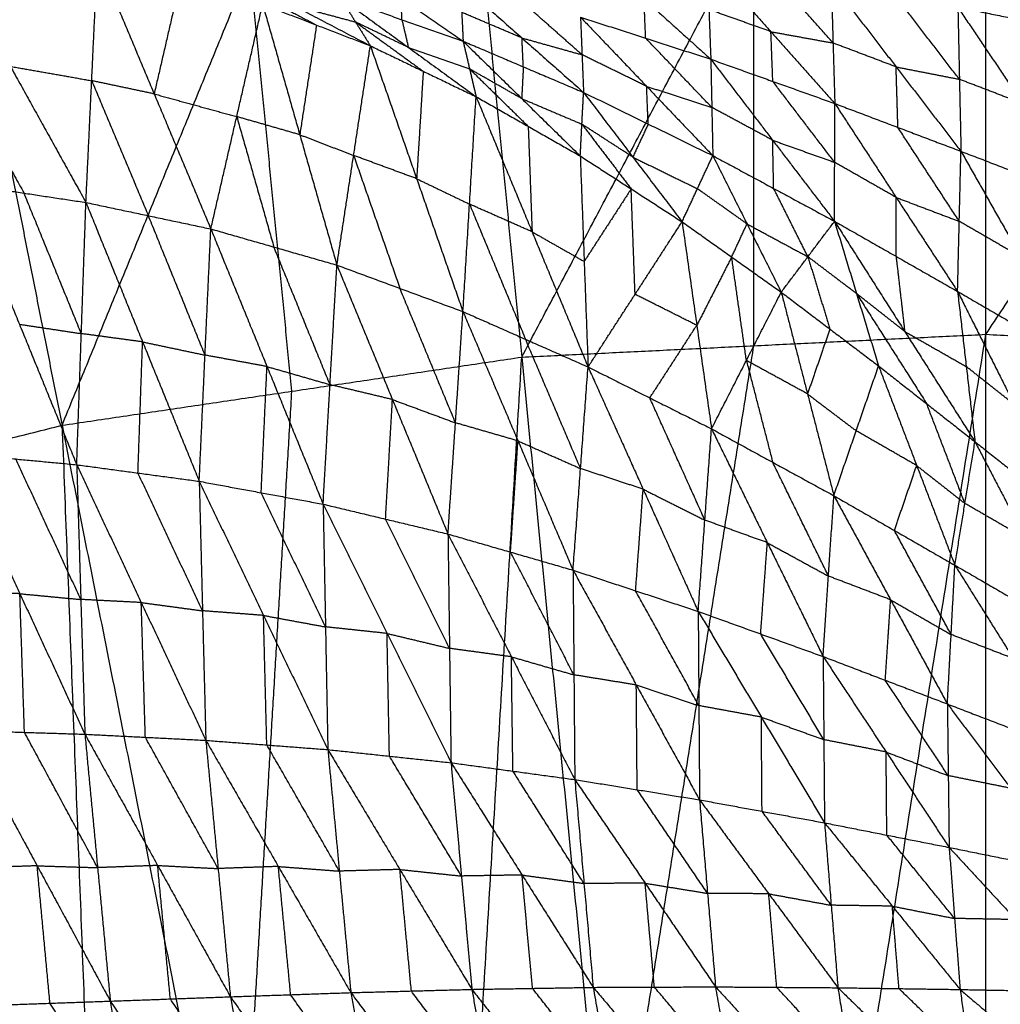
# Model space of a CAD drawing. Header units: millimetres. Extents: x -106 to 110, y -96 to 120.
# Tile 746 of 1020: x -7 to 2, y 49 to 58. Entities that reach past the tile are written whole.
import ezdxf

# ---------------------------------------------------------------- set-up
doc = ezdxf.new("R2010")
doc.units = ezdxf.units.MM
doc.header["$MEASUREMENT"] = 0
doc.layers.add('Default', color=7, linetype='Continuous', true_color=0x000000)

msp = doc.modelspace()

# ---------------------------------------------------------------- linework, layer by layer
at = {"layer": 'Default'}
for points in [[(-2.3878, 54.6697, 3.8092), (-0.2843, 58.64, 3.8351), (1.8192, 62.6103, 3.8611)], [(1.8192, 54.8763, 3.8092), (1.8192, 58.7433, 3.8351), (1.8192, 62.6103, 3.8611)], [(-6.5543, 54.0516, 3.8092), (-4.8501, 58.209, 3.8351), (-3.1459, 62.3664, 3.8611)], [(-3.1459, 62.3664, 3.8611), (-2.7669, 58.518, 3.8351), (-2.3878, 54.6697, 3.8092)], [(1.8192, 54.8763, 3.8092), (4.3017, 58.6214, 3.8351), (6.7842, 62.3664, 3.8611)], [(-8.0631, 61.637, 3.8611), (-7.3087, 57.8443, 3.8351), (-6.5543, 54.0516, 3.8092)], [(1.4777, 59.1398, -1.3379), (2.0977, 58.3756, -1.5261), (2.7177, 57.6114, -1.7143)], [(-0.2843, 54.773, 3.8092), (-0.2843, 56.7065, 3.8222), (-0.2843, 58.64, 3.8351)], [(-7.7073, 58.5393, 0.1095), (-7.0225, 57.3053, -0.7328), (-6.3376, 56.0713, -1.5752)], [(-1.885, 58.461, -0.8514), (-1.2796, 57.9155, -0.8926), (-0.6742, 57.37, -0.9339)], [(-4.0405, 58.3089, -0.4665), (-3.4799, 57.9212, -0.4047), (-2.9193, 57.5336, -0.343)], [(-6.3376, 56.0713, -1.5752), (-6.2854, 57.1756, -0.7346), (-6.2331, 58.2799, 0.1059)], [(-6.2331, 58.2799, 0.1059), (-5.7194, 57.0558, -0.6998), (-5.2056, 55.8317, -1.5055)], [(-5.1613, 58.2259, -0.1713), (-4.4605, 57.8589, -0.0363), (-3.7597, 57.4919, 0.0986)], [(-4.4711, 54.3607, 3.8092), (-4.6606, 56.2848, 3.8222), (-4.8501, 58.209, 3.8351)], [(-0.7083, 58.2712, -1.0488), (-0.6912, 57.8206, -0.9913), (-0.6742, 57.37, -0.9339)], [(-0.7083, 58.2712, -1.0488), (-0.1292, 57.6198, -1.0844), (0.45, 56.9685, -1.12)], [(0.4337, 57.5171, -1.1872), (0.1441, 57.8428, -1.1694), (-0.1454, 58.1685, -1.1516)], [(-5.4845, 58.0739, 0.1038), (-5.6019, 57.5649, -0.298), (-5.7194, 57.0558, -0.6998)], [(-4.9486, 58.0469, -0.0348), (-4.5982, 57.8634, 0.0327), (-4.2478, 57.6799, 0.1002)], [(-2.9438, 58.0564, -0.6042), (-2.9315, 57.795, -0.4736), (-2.9193, 57.5336, -0.343)], [(-2.9438, 58.0564, -0.6042), (-2.3856, 57.5628, -0.523), (-1.8273, 57.0692, -0.4419)], [(0.4174, 58.0658, -1.2543), (0.4337, 57.5171, -1.1872), (0.45, 56.9685, -1.12)], [(0.4174, 58.0658, -1.2543), (1.0053, 57.3006, -1.2889), (1.5932, 56.5355, -1.3235)], [(1.5792, 57.1882, -1.4013), (1.2852, 57.5707, -1.384), (0.9913, 57.9533, -1.3667)], [(-5.2056, 55.8317, -1.5055), (-4.9707, 56.8498, -0.7019), (-4.7358, 57.868, 0.1018)], [(-4.7358, 57.868, 0.1018), (-4.3995, 56.6859, -0.6622), (-4.0632, 55.5038, -1.4261)], [(-4.7358, 57.868, 0.1018), (-4.2478, 57.6799, 0.1002), (-3.7597, 57.4919, 0.0986)], [(-4.4605, 57.8589, -0.0363), (-4.1774, 57.7833, -0.0567), (-3.8943, 57.7076, -0.0771)], [(-4.0289, 57.9234, -0.2528), (-3.8943, 57.7076, -0.0771), (-3.7597, 57.4919, 0.0986)], [(-4.0289, 57.9234, -0.2528), (-3.4741, 57.7285, -0.2979), (-2.9193, 57.5336, -0.343)], [(-4.0289, 57.9234, -0.2528), (-3.4152, 57.477, -0.0788), (-2.8014, 57.0306, 0.0951)], [(-3.4741, 57.7285, -0.2979), (-3.477, 57.8249, -0.3513), (-3.4799, 57.9212, -0.4047)], [(-1.8413, 57.4105, -0.5984), (-2.1204, 57.6573, -0.639), (-2.3995, 57.9041, -0.6796)], [(-1.2647, 57.5609, -0.8444), (-1.2722, 57.7382, -0.8685), (-1.2796, 57.9155, -0.8926)], [(1.5651, 57.8408, -1.4791), (1.5792, 57.1882, -1.4013), (1.5932, 56.5355, -1.3235)], [(1.5651, 57.8408, -1.4791), (2.1414, 57.7261, -1.5967), (2.7177, 57.6114, -1.7143)], [(1.5651, 57.8408, -1.4791), (2.1528, 56.9677, -1.5077), (2.7405, 56.0945, -1.5364)], [(-2.3856, 57.5628, -0.523), (-2.6585, 57.6789, -0.4983), (-2.9315, 57.795, -0.4736)], [(-1.8552, 57.7518, -0.7549), (-1.8413, 57.4105, -0.5984), (-1.8273, 57.0692, -0.4419)], [(-1.8552, 57.7518, -0.7549), (-1.2647, 57.5609, -0.8444), (-0.6742, 57.37, -0.9339)], [(-1.8552, 57.7518, -0.7549), (-1.2556, 57.124, -0.6571), (-0.656, 56.4961, -0.5592)], [(-0.1292, 57.6198, -1.0844), (-0.4102, 57.7202, -1.0379), (-0.6912, 57.8206, -0.9913)], [(-4.2478, 57.6799, 0.1002), (-4.3236, 57.1829, -0.281), (-4.3995, 56.6859, -0.6622)], [(-3.8943, 57.7076, -0.0771), (-3.5874, 57.4844, 0.0099), (-3.2806, 57.2612, 0.0969)], [(-3.4152, 57.477, -0.0788), (-3.6547, 57.5923, -0.0779), (-3.8943, 57.7076, -0.0771)], [(-3.4741, 57.7285, -0.2979), (-3.4446, 57.6027, -0.1884), (-3.4152, 57.477, -0.0788)], [(-0.1121, 57.1692, -1.027), (-0.1206, 57.3945, -1.0557), (-0.1292, 57.6198, -1.0844)], [(-0.1292, 57.6198, -1.0844), (0.1523, 57.5685, -1.1358), (0.4337, 57.5171, -1.1872)], [(-4.0632, 55.5038, -1.4261), (-3.9115, 56.4978, -0.6638), (-3.7597, 57.4919, 0.0986)], [(-3.7597, 57.4919, 0.0986), (-3.3401, 56.287, -0.6193), (-2.9206, 55.0821, -1.3372)], [(-3.7597, 57.4919, 0.0986), (-3.2806, 57.2612, 0.0969), (-2.8014, 57.0306, 0.0951)], [(-2.9193, 57.5336, -0.343), (-2.8603, 57.2821, -0.1239), (-2.8014, 57.0306, 0.0951)], [(-2.9193, 57.5336, -0.343), (-2.3883, 57.0133, -0.1258), (-1.8573, 56.4931, 0.0914)], [(-2.9193, 57.5336, -0.343), (-2.3733, 57.3014, -0.3924), (-1.8273, 57.0692, -0.4419)], [(-2.3733, 57.3014, -0.3924), (-2.3794, 57.4321, -0.4577), (-2.3856, 57.5628, -0.523)], [(-2.3856, 57.5628, -0.523), (-2.1134, 57.4867, -0.5607), (-1.8413, 57.4105, -0.5984)], [(-0.6651, 56.933, -0.7465), (-0.9649, 57.247, -0.7955), (-1.2647, 57.5609, -0.8444)], [(1.0053, 57.3006, -1.2889), (0.7195, 57.4089, -1.238), (0.4337, 57.5171, -1.1872)], [(-3.4152, 57.477, -0.0788), (-3.1377, 57.3795, -0.1014), (-2.8603, 57.2821, -0.1239)], [(-1.2556, 57.124, -0.6571), (-1.5484, 57.2672, -0.6277), (-1.8413, 57.4105, -0.5984)], [(-7.5835, 57.3904, -0.763), (-7.241, 56.7734, -1.1842), (-6.8986, 56.1564, -1.6053)], [(-7.0225, 57.3053, -0.7328), (-6.6539, 57.2405, -0.7337), (-6.2854, 57.1756, -0.7346)], [(-0.6742, 57.37, -0.9339), (-0.6651, 56.933, -0.7465), (-0.656, 56.4961, -0.5592)], [(-0.6742, 57.37, -0.9339), (-0.1135, 56.6357, -0.8075), (0.4472, 55.9014, -0.6811)], [(-0.6742, 57.37, -0.9339), (-0.1121, 57.1692, -1.027), (0.45, 56.9685, -1.12)], [(-3.2806, 57.2612, 0.0969), (-3.3103, 56.7741, -0.2612), (-3.3401, 56.287, -0.6193)], [(-2.8603, 57.2821, -0.1239), (-2.5948, 57.022, -0.0153), (-2.3293, 56.7618, 0.0933)], [(-2.3883, 57.0133, -0.1258), (-2.6243, 57.1477, -0.1249), (-2.8603, 57.2821, -0.1239)], [(-2.3733, 57.3014, -0.3924), (-2.3808, 57.1574, -0.2591), (-2.3883, 57.0133, -0.1258)], [(1.0216, 56.752, -1.2218), (1.0135, 57.0263, -1.2553), (1.0053, 57.3006, -1.2889)], [(1.0053, 57.3006, -1.2889), (1.2923, 57.2444, -1.3451), (1.5792, 57.1882, -1.4013)], [(-6.2854, 57.1756, -0.7346), (-6.0285, 56.5636, -1.1375), (-5.7716, 55.9515, -1.5403)], [(-5.7194, 57.0558, -0.6998), (-6.0024, 57.1157, -0.7172), (-6.2854, 57.1756, -0.7346)], [(0.4486, 56.435, -0.9006), (0.1682, 56.8021, -0.9638), (-0.1121, 57.1692, -1.027)], [(2.1528, 56.9677, -1.5077), (1.866, 57.0779, -1.4545), (1.5792, 57.1882, -1.4013)], [(-5.7194, 57.0558, -0.6998), (-5.345, 56.9528, -0.7008), (-4.9707, 56.8498, -0.7019)], [(-1.8573, 56.4931, 0.0914), (-1.8423, 56.7812, -0.1752), (-1.8273, 57.0692, -0.4419)], [(-1.8273, 57.0692, -0.4419), (-1.3809, 56.4829, -0.1772), (-0.9345, 55.8965, 0.0876)], [(-1.8273, 57.0692, -0.4419), (-1.2416, 56.7827, -0.5005), (-0.656, 56.4961, -0.5592)], [(-1.2416, 56.7827, -0.5005), (-1.2486, 56.9533, -0.5788), (-1.2556, 57.124, -0.6571)], [(-1.2556, 57.124, -0.6571), (-0.9604, 57.0285, -0.7018), (-0.6651, 56.933, -0.7465)], [(-2.9206, 55.0821, -1.3372), (-2.861, 56.0564, -0.621), (-2.8014, 57.0306, 0.0951)], [(-2.8014, 57.0306, 0.0951), (-2.3293, 56.7618, 0.0933), (-1.8573, 56.4931, 0.0914)], [(-2.8014, 57.0306, 0.0951), (-2.294, 55.8055, -0.5719), (-1.7866, 54.5805, -1.239)], [(-2.3883, 57.0133, -0.1258), (-2.1153, 56.8972, -0.1505), (-1.8423, 56.7812, -0.1752)], [(0.4472, 55.9014, -0.6811), (0.4486, 56.435, -0.9006), (0.45, 56.9685, -1.12)], [(0.45, 56.9685, -1.12), (1.0062, 56.1168, -0.9671), (1.5625, 55.2652, -0.8141)], [(0.45, 56.9685, -1.12), (1.0216, 56.752, -1.2218), (1.5932, 56.5355, -1.3235)], [(-0.1135, 56.6357, -0.8075), (-0.3893, 56.7844, -0.777), (-0.6651, 56.933, -0.7465)], [(-4.9707, 56.8498, -0.7019), (-4.8026, 56.2588, -1.0838), (-4.6344, 55.6677, -1.4658)], [(-4.3995, 56.6859, -0.6622), (-4.6851, 56.7678, -0.682), (-4.9707, 56.8498, -0.7019)], [(-1.8423, 56.7812, -0.1752), (-1.6191, 56.488, -0.0429), (-1.3959, 56.1948, 0.0895)], [(-1.3809, 56.4829, -0.1772), (-1.6116, 56.632, -0.1762), (-1.8423, 56.7812, -0.1752)], [(-1.2416, 56.7827, -0.5005), (-1.3113, 56.6328, -0.3388), (-1.3809, 56.4829, -0.1772)], [(-4.3995, 56.6859, -0.6622), (-4.1555, 56.5918, -0.663), (-3.9115, 56.4978, -0.6638)], [(-2.3293, 56.7618, 0.0933), (-2.3116, 56.2837, -0.2393), (-2.294, 55.8055, -0.5719)], [(1.5778, 55.9003, -1.0688), (1.2997, 56.3262, -1.1453), (1.0216, 56.752, -1.2218)], [(-0.1044, 56.1988, -0.6201), (-0.1089, 56.4172, -0.7138), (-0.1135, 56.6357, -0.8075)], [(-0.1135, 56.6357, -0.8075), (0.1675, 56.5353, -0.854), (0.4486, 56.435, -0.9006)], [(1.5625, 55.2652, -0.8141), (1.5778, 55.9003, -1.0688), (1.5932, 56.5355, -1.3235)], [(1.5932, 56.5355, -1.3235), (2.1361, 55.5769, -1.1383), (2.679, 54.6183, -0.9531)], [(1.5932, 56.5355, -1.3235), (2.1669, 56.315, -1.4299), (2.7405, 56.0945, -1.5364)], [(-3.9115, 56.4978, -0.6638), (-3.7017, 55.8954, -1.0227), (-3.4919, 55.2929, -1.3817)], [(-3.3401, 56.287, -0.6193), (-3.6258, 56.3924, -0.6415), (-3.9115, 56.4978, -0.6638)], [(-1.8573, 56.4931, 0.0914), (-1.8219, 55.5368, -0.5738), (-1.7866, 54.5805, -1.239)], [(-1.8573, 56.4931, 0.0914), (-1.3959, 56.1948, 0.0895), (-0.9345, 55.8965, 0.0876)], [(-1.3809, 56.4829, -0.1772), (-1.0881, 56.3396, -0.2065), (-0.7953, 56.1963, -0.2358)], [(-0.9345, 55.8965, 0.0876), (-0.7953, 56.1963, -0.2358), (-0.656, 56.4961, -0.5592)], [(-0.656, 56.4961, -0.5592), (-0.3459, 55.8772, -0.2377), (-0.0358, 55.2583, 0.0837)], [(-0.656, 56.4961, -0.5592), (-0.1044, 56.1988, -0.6201), (0.4472, 55.9014, -0.6811)], [(1.0062, 56.1168, -0.9671), (0.7274, 56.2759, -0.9338), (0.4486, 56.435, -0.9006)], [(-7.4596, 56.2414, -1.6355), (-6.9404, 54.9677, -2.0683), (-6.4212, 53.694, -2.5012)], [(-7.4596, 56.2414, -1.6355), (-6.8986, 56.1564, -1.6053), (-6.3376, 56.0713, -1.5752)], [(-3.3401, 56.287, -0.6193), (-3.1006, 56.1717, -0.6202), (-2.861, 56.0564, -0.621)], [(-6.3794, 54.8827, -2.0382), (-6.639, 55.5195, -1.8217), (-6.8986, 56.1564, -1.6053)], [(-1.3959, 56.1948, 0.0895), (-1.6089, 55.8658, -0.2422), (-1.8219, 55.5368, -0.5738)], [(-1.3605, 55.2385, -0.5757), (-1.3782, 55.7166, -0.2431), (-1.3959, 56.1948, 0.0895)], [(-0.3459, 55.8772, -0.2377), (-0.5706, 56.0367, -0.2368), (-0.7953, 56.1963, -0.2358)], [(0.2057, 55.5799, -0.2987), (0.0507, 55.8893, -0.4594), (-0.1044, 56.1988, -0.6201)], [(-6.4212, 53.694, -2.5012), (-6.3794, 54.8827, -2.0382), (-6.3376, 56.0713, -1.5752)], [(-6.3376, 56.0713, -1.5752), (-5.8243, 54.8077, -1.9854), (-5.3109, 53.5441, -2.3956)], [(-6.3376, 56.0713, -1.5752), (-5.7716, 55.9515, -1.5403), (-5.2056, 55.8317, -1.5055)], [(-2.861, 56.0564, -0.621), (-2.6073, 55.4438, -0.9546), (-2.3536, 54.8313, -1.2881)], [(-2.294, 55.8055, -0.5719), (-2.5775, 55.9309, -0.5965), (-2.861, 56.0564, -0.621)], [(1.0048, 55.5833, -0.7476), (1.0055, 55.8501, -0.8573), (1.0062, 56.1168, -0.9671)], [(1.0062, 56.1168, -0.9671), (1.292, 56.0086, -1.0179), (1.5778, 55.9003, -1.0688)], [(-5.2583, 54.6879, -1.9506), (-5.515, 55.3197, -1.7454), (-5.7716, 55.9515, -1.5403)], [(-1.7866, 54.5805, -1.239), (-1.3605, 55.2385, -0.5757), (-0.9345, 55.8965, 0.0876)], [(-0.9345, 55.8965, 0.0876), (-0.8011, 54.9579, -0.5215), (-0.6677, 54.0194, -1.1306)], [(-0.9345, 55.8965, 0.0876), (-0.4852, 55.5774, 0.0856), (-0.0358, 55.2583, 0.0837)], [(-0.4852, 55.5774, 0.0856), (-0.4155, 55.7273, -0.076), (-0.3459, 55.8772, -0.2377)], [(-0.3459, 55.8772, -0.2377), (-0.0701, 55.7285, -0.2682), (0.2057, 55.5799, -0.2987)], [(-0.0358, 55.2583, 0.0837), (0.2057, 55.5799, -0.2987), (0.4472, 55.9014, -0.6811)], [(0.4472, 55.9014, -0.6811), (0.6467, 55.2456, -0.3006), (0.8462, 54.5898, 0.0799)], [(0.4472, 55.9014, -0.6811), (1.0048, 55.5833, -0.7476), (1.5625, 55.2652, -0.8141)], [(0.4472, 55.9014, -0.6811), (1.0836, 54.9022, -0.3024), (1.72, 53.9029, 0.0763)], [(2.1361, 55.5769, -1.1383), (1.857, 55.7386, -1.1036), (1.5778, 55.9003, -1.0688)], [(-5.3109, 53.5441, -2.3956), (-5.2583, 54.6879, -1.9506), (-5.2056, 55.8317, -1.5055)], [(-5.2056, 55.8317, -1.5055), (-4.6967, 54.5842, -1.8899), (-4.1879, 53.3367, -2.2742)], [(-5.2056, 55.8317, -1.5055), (-4.6344, 55.6677, -1.4658), (-4.0632, 55.5038, -1.4261)], [(-2.294, 55.8055, -0.5719), (-2.0579, 55.6712, -0.5729), (-1.8219, 55.5368, -0.5738)], [(-4.1255, 54.4202, -1.8502), (-4.38, 55.044, -1.658), (-4.6344, 55.6677, -1.4658)], [(-0.4852, 55.5774, 0.0856), (-0.6431, 55.2677, -0.2179), (-0.8011, 54.9579, -0.5215)], [(-0.3517, 54.6388, -0.5234), (-0.4184, 55.1081, -0.2189), (-0.4852, 55.5774, 0.0856)], [(0.2057, 55.5799, -0.2987), (0.3055, 55.2519, -0.1084), (0.4052, 54.924, 0.0818)], [(0.6467, 55.2456, -0.3006), (0.4262, 55.4127, -0.2996), (0.2057, 55.5799, -0.2987)], [(1.0048, 55.5833, -0.7476), (1.0442, 55.2427, -0.525), (1.0836, 54.9022, -0.3024)], [(-4.1879, 53.3367, -2.2742), (-4.1255, 54.4202, -1.8502), (-4.0632, 55.5038, -1.4261)], [(-4.0632, 55.5038, -1.4261), (-3.5597, 54.2849, -1.7816), (-3.0561, 53.066, -2.1371)], [(-4.0632, 55.5038, -1.4261), (-3.4919, 55.2929, -1.3817), (-2.9206, 55.0821, -1.3372)], [(-2.9883, 54.074, -1.7371), (-3.2401, 54.6835, -1.5594), (-3.4919, 55.2929, -1.3817)], [(-0.6677, 54.0194, -1.1306), (-0.3517, 54.6388, -0.5234), (-0.0358, 55.2583, 0.0837)], [(-0.0358, 55.2583, 0.0837), (0.2026, 54.3359, -0.4642), (0.441, 53.4135, -1.0121)], [(-0.0358, 55.2583, 0.0837), (0.4052, 54.924, 0.0818), (0.8462, 54.5898, 0.0799)], [(1.5625, 55.2652, -0.8141), (1.6413, 54.5841, -0.3689), (1.72, 53.9029, 0.0763)], [(1.5625, 55.2652, -0.8141), (2.076, 54.2402, -0.3707), (2.5896, 53.2152, 0.0728)], [(1.5625, 55.2652, -0.8141), (2.1207, 54.9418, -0.8836), (2.679, 54.6183, -0.9531)], [(-0.8011, 54.9579, -0.5215), (-1.0808, 55.0982, -0.5486), (-1.3605, 55.2385, -0.5757)], [(0.6467, 55.2456, -0.3006), (0.9649, 54.746, -0.1112), (1.2831, 54.2464, 0.0781)], [(1.0836, 54.9022, -0.3024), (0.8652, 55.0739, -0.3015), (0.6467, 55.2456, -0.3006)], [(-3.0561, 53.066, -2.1371), (-2.9883, 54.074, -1.7371), (-2.9206, 55.0821, -1.3372)], [(-2.9206, 55.0821, -1.3372), (-2.4216, 53.9102, -1.661), (-1.9227, 52.7384, -1.9849)], [(-2.9206, 55.0821, -1.3372), (-2.3536, 54.8313, -1.2881), (-1.7866, 54.5805, -1.239)], [(-6.9404, 54.9677, -2.0683), (-6.6599, 54.9252, -2.0533), (-6.3794, 54.8827, -2.0382)], [(-1.2271, 54.2999, -1.1848), (-1.0141, 54.6289, -0.8531), (-0.8011, 54.9579, -0.5215)], [(0.4052, 54.924, 0.0818), (0.3039, 54.63, -0.1912), (0.2026, 54.3359, -0.4642)], [(1.0836, 54.9022, -0.3024), (1.3624, 54.7431, -0.3357), (1.6413, 54.5841, -0.3689)], [(-5.8243, 54.8077, -1.9854), (-6.1019, 54.8452, -2.0118), (-6.3794, 54.8827, -2.0382)], [(-5.8661, 53.6191, -2.4484), (-5.8452, 54.2134, -2.2169), (-5.8243, 54.8077, -1.9854)], [(-5.8243, 54.8077, -1.9854), (-5.5413, 54.7478, -1.968), (-5.2583, 54.6879, -1.9506)], [(-2.3878, 54.6697, 3.8092), (-0.2843, 54.773, 3.8092), (1.8192, 54.8763, 3.8092)], [(-1.8546, 53.6594, -1.6119), (-2.1041, 54.2454, -1.45), (-2.3536, 54.8313, -1.2881)], [(-0.7935, 38.4819, 3.7488), (0.5128, 46.6791, 3.779), (1.8192, 54.8763, 3.8092)], [(1.8192, 38.6103, 3.7488), (1.8192, 46.7433, 3.779), (1.8192, 54.8763, 3.8092)], [(1.8192, 54.8763, 3.8092), (3.9227, 54.773, 3.8092), (6.0262, 54.6697, 3.8092)], [(-1.5906, 46.5758, 3.779), (-0.9375, 50.6744, 3.7941), (-0.2843, 54.773, 3.8092)], [(1.8192, 46.7433, 3.779), (2.8709, 50.7582, 3.7941), (3.9227, 54.773, 3.8092)], [(-6.5543, 54.0516, 3.8092), (-4.4711, 54.3607, 3.8092), (-2.3878, 54.6697, 3.8092)], [(-4.6967, 54.5842, -1.8899), (-4.9775, 54.6361, -1.9202), (-5.2583, 54.6879, -1.9506)], [(-3.3809, 38.0981, 3.7488), (-2.8844, 46.3839, 3.779), (-2.3878, 54.6697, 3.8092)], [(-2.3878, 54.6697, 3.8092), (-1.5906, 46.5758, 3.779), (-0.7935, 38.4819, 3.7488)], [(-0.3517, 54.6388, -0.5234), (-0.2325, 54.1776, -0.7974), (-0.1133, 53.7164, -1.0713)], [(0.2026, 54.3359, -0.4642), (-0.0746, 54.4874, -0.4938), (-0.3517, 54.6388, -0.5234)], [(1.8192, 38.6103, 3.7488), (3.9227, 46.64, 3.779), (6.0262, 54.6697, 3.8092)], [(-4.7494, 53.4404, -2.3349), (-4.7231, 54.0123, -2.1124), (-4.6967, 54.5842, -1.8899)], [(-4.6967, 54.5842, -1.8899), (-4.4111, 54.5022, -1.87), (-4.1255, 54.4202, -1.8502)], [(-1.9227, 52.7384, -1.9849), (-1.8546, 53.6594, -1.6119), (-1.7866, 54.5805, -1.239)], [(-1.7866, 54.5805, -1.239), (-1.2875, 53.4725, -1.5275), (-0.7885, 52.3644, -1.8161)], [(-1.7866, 54.5805, -1.239), (-1.2271, 54.2999, -1.1848), (-0.6677, 54.0194, -1.1306)], [(0.441, 53.4135, -1.0121), (0.6436, 54.0017, -0.4661), (0.8462, 54.5898, 0.0799)], [(0.8462, 54.5898, 0.0799), (1.1921, 53.6866, -0.4023), (1.5381, 52.7833, -0.8846)], [(0.8462, 54.5898, 0.0799), (1.2831, 54.2464, 0.0781), (1.72, 53.9029, 0.0763)], [(2.076, 54.2402, -0.3707), (1.8586, 54.4121, -0.3698), (1.6413, 54.5841, -0.3689)], [(-4.9676, 46.0749, 3.779), (-4.7193, 50.2178, 3.7941), (-4.4711, 54.3607, 3.8092)], [(-3.5597, 54.2849, -1.7816), (-3.8426, 54.3526, -1.8159), (-4.1255, 54.4202, -1.8502)], [(-3.622, 53.2014, -2.2057), (-3.5908, 53.7431, -1.9936), (-3.5597, 54.2849, -1.7816)], [(-3.5597, 54.2849, -1.7816), (-3.274, 54.1795, -1.7594), (-2.9883, 54.074, -1.7371)], [(-0.7281, 53.1919, -1.4733), (-0.9776, 53.7459, -1.3291), (-1.2271, 54.2999, -1.1848)], [(0.2026, 54.3359, -0.4642), (0.4231, 54.1688, -0.4651), (0.6436, 54.0017, -0.4661)], [(1.6291, 53.3431, -0.4042), (1.4561, 53.7947, -0.163), (1.2831, 54.2464, 0.0781)], [(-10.6401, 53.0282, 3.8092), (-8.5972, 53.5399, 3.8092), (-6.5543, 54.0516, 3.8092)], [(-6.5543, 54.0516, 3.8092), (-6.2363, 45.7571, 3.779), (-5.9183, 37.4625, 3.7488)], [(-6.5543, 54.0516, 3.8092), (-4.9676, 46.0749, 3.779), (-3.3809, 38.0981, 3.7488)], [(-2.4216, 53.9102, -1.661), (-2.705, 53.9921, -1.6991), (-2.9883, 54.074, -1.7371)], [(-0.7885, 52.3644, -1.8161), (-0.7281, 53.1919, -1.4733), (-0.6677, 54.0194, -1.1306)], [(-0.6677, 54.0194, -1.1306), (-0.1619, 52.9874, -1.3807), (0.344, 51.9553, -1.6309)], [(-0.6677, 54.0194, -1.1306), (-0.1133, 53.7164, -1.0713), (0.441, 53.4135, -1.0121)], [(1.1921, 53.6866, -0.4023), (0.9179, 53.8441, -0.4342), (0.6436, 54.0017, -0.4661)], [(-2.4894, 52.9022, -2.061), (-2.4555, 53.4062, -1.861), (-2.4216, 53.9102, -1.661)], [(-2.4216, 53.9102, -1.661), (-2.1381, 53.7848, -1.6365), (-1.8546, 53.6594, -1.6119)], [(1.5381, 52.7833, -0.8846), (1.6291, 53.3431, -0.4042), (1.72, 53.9029, 0.0763)], [(1.72, 53.9029, 0.0763), (2.1548, 53.5591, 0.0745), (2.5896, 53.2152, 0.0728)], [(1.72, 53.9029, 0.0763), (2.1773, 53.0256, -0.337), (2.6345, 52.1483, -0.7502)], [(-7.5257, 53.7986, -2.5917), (-6.9735, 53.7463, -2.5465), (-6.4212, 53.694, -2.5012)], [(-7.5257, 53.7986, -2.5917), (-6.9364, 52.525, -2.6687), (-6.3472, 51.2514, -2.7457)], [(-6.3842, 52.4727, -2.6234), (-6.6788, 53.1095, -2.5849), (-6.9735, 53.7463, -2.5465)], [(-6.4212, 53.694, -2.5012), (-6.3842, 52.4727, -2.6234), (-6.3472, 51.2514, -2.7457)], [(-6.4212, 53.694, -2.5012), (-5.8661, 53.6191, -2.4484), (-5.3109, 53.5441, -2.3956)], [(-6.4212, 53.694, -2.5012), (-5.8363, 52.445, -2.5668), (-5.2513, 51.1959, -2.6324)], [(-1.2875, 53.4725, -1.5275), (-1.5711, 53.5659, -1.5697), (-1.8546, 53.6594, -1.6119)], [(0.3925, 52.6844, -1.3215), (0.1396, 53.2004, -1.1964), (-0.1133, 53.7164, -1.0713)], [(0.9895, 53.0984, -0.9484), (1.0908, 53.3925, -0.6754), (1.1921, 53.6866, -0.4023)], [(1.1921, 53.6866, -0.4023), (1.4106, 53.5148, -0.4033), (1.6291, 53.3431, -0.4042)], [(-5.2811, 52.37, -2.514), (-5.5736, 52.9946, -2.4812), (-5.8661, 53.6191, -2.4484)], [(-5.3109, 53.5441, -2.3956), (-5.2811, 52.37, -2.514), (-5.2513, 51.1959, -2.6324)], [(-5.3109, 53.5441, -2.3956), (-4.7494, 53.4404, -2.3349), (-4.1879, 53.3367, -2.2742)], [(-5.3109, 53.5441, -2.3956), (-4.7281, 52.328, -2.4485), (-4.1452, 51.1118, -2.5014)], [(-1.3556, 52.5514, -1.9005), (-1.3215, 53.0119, -1.714), (-1.2875, 53.4725, -1.5275)], [(-1.2875, 53.4725, -1.5275), (-1.0078, 53.3322, -1.5004), (-0.7281, 53.1919, -1.4733)], [(-4.1665, 52.2243, -2.3878), (-4.458, 52.8324, -2.3614), (-4.7494, 53.4404, -2.3349)], [(0.344, 51.9553, -1.6309), (0.3925, 52.6844, -1.3215), (0.441, 53.4135, -1.0121)], [(0.441, 53.4135, -1.0121), (0.9555, 52.4697, -1.2216), (1.4701, 51.5258, -1.431)], [(0.441, 53.4135, -1.0121), (0.9895, 53.0984, -0.9484), (1.5381, 52.7833, -0.8846)], [(-4.1879, 53.3367, -2.2742), (-4.1665, 52.2243, -2.3878), (-4.1452, 51.1118, -2.5014)], [(-4.1879, 53.3367, -2.2742), (-3.622, 53.2014, -2.2057), (-3.0561, 53.066, -2.1371)], [(-4.1879, 53.3367, -2.2742), (-3.6083, 52.1648, -2.3134), (-3.0288, 50.9929, -2.3525)], [(2.1773, 53.0256, -0.337), (1.9032, 53.1844, -0.3706), (1.6291, 53.3431, -0.4042)], [(-3.0425, 52.0294, -2.2448), (-3.3322, 52.6154, -2.2252), (-3.622, 53.2014, -2.2057)], [(-0.1619, 52.9874, -1.3807), (-0.445, 53.0896, -1.427), (-0.7281, 53.1919, -1.4733)], [(-10.6401, 53.0282, 3.8092), (-8.2792, 45.2453, 3.779), (-5.9183, 37.4625, 3.7488)], [(-3.0561, 53.066, -2.1371), (-3.0425, 52.0294, -2.2448), (-3.0288, 50.9929, -2.3525)], [(-3.0561, 53.066, -2.1371), (-2.4894, 52.9022, -2.061), (-1.9227, 52.7384, -1.9849)], [(-3.0561, 53.066, -2.1371), (-2.4815, 51.9531, -2.1619), (-1.9069, 50.8402, -2.1866)], [(1.5041, 52.1546, -1.1578), (1.2468, 52.6265, -1.0531), (0.9895, 53.0984, -0.9484)], [(-0.2222, 52.1599, -1.7235), (-0.192, 52.5736, -1.5521), (-0.1619, 52.9874, -1.3807)], [(-0.1619, 52.9874, -1.3807), (0.1153, 52.8359, -1.3511), (0.3925, 52.6844, -1.3215)], [(-1.9148, 51.7893, -2.0857), (-2.2021, 52.3457, -2.0734), (-2.4894, 52.9022, -2.061)], [(1.4701, 51.5258, -1.431), (1.5041, 52.1546, -1.1578), (1.5381, 52.7833, -0.8846)], [(1.5381, 52.7833, -0.8846), (2.0679, 51.9371, -1.0522), (2.5976, 51.0909, -1.2199)], [(1.5381, 52.7833, -0.8846), (2.0863, 52.4658, -0.8174), (2.6345, 52.1483, -0.7502)], [(-1.9227, 52.7384, -1.9849), (-1.9148, 51.7893, -2.0857), (-1.9069, 50.8402, -2.1866)], [(-1.9227, 52.7384, -1.9849), (-1.3556, 52.5514, -1.9005), (-0.7885, 52.3644, -1.8161)], [(-1.9227, 52.7384, -1.9849), (-1.3494, 51.6973, -1.9934), (-0.7761, 50.6563, -2.0018)], [(0.9555, 52.4697, -1.2216), (0.674, 52.577, -1.2715), (0.3925, 52.6844, -1.3215)], [(-6.9364, 52.525, -2.6687), (-7.2102, 52.5334, -2.6927), (-7.484, 52.5418, -2.7168)], [(-6.8948, 51.2682, -2.7938), (-6.9156, 51.8966, -2.7312), (-6.9364, 52.525, -2.6687)], [(-6.9364, 52.525, -2.6687), (-6.6603, 52.4988, -2.6461), (-6.3842, 52.4727, -2.6234)], [(-0.7823, 51.5104, -1.9089), (-1.0689, 52.0309, -1.9047), (-1.3556, 52.5514, -1.9005)], [(-5.8363, 52.445, -2.5668), (-6.1102, 52.4588, -2.5951), (-6.3842, 52.4727, -2.6234)], [(-5.7992, 51.2237, -2.689), (-5.8178, 51.8343, -2.6279), (-5.8363, 52.445, -2.5668)], [(-5.8363, 52.445, -2.5668), (-5.5587, 52.4075, -2.5404), (-5.2811, 52.37, -2.514)], [(0.907, 51.7406, -1.5309), (0.9313, 52.1051, -1.3763), (0.9555, 52.4697, -1.2216)], [(0.9555, 52.4697, -1.2216), (1.2298, 52.3121, -1.1897), (1.5041, 52.1546, -1.1578)], [(-4.7281, 52.328, -2.4485), (-5.0046, 52.349, -2.4813), (-5.2811, 52.37, -2.514)], [(-4.6983, 51.1539, -2.5669), (-4.7132, 51.7409, -2.5077), (-4.7281, 52.328, -2.4485)], [(-4.7281, 52.328, -2.4485), (-4.4473, 52.2761, -2.4182), (-4.1665, 52.2243, -2.3878)], [(-0.7885, 52.3644, -1.8161), (-0.7823, 51.5104, -1.9089), (-0.7761, 50.6563, -2.0018)], [(-0.7885, 52.3644, -1.8161), (-0.2222, 52.1599, -1.7235), (0.344, 51.9553, -1.6309)], [(-0.7885, 52.3644, -1.8161), (-0.216, 51.4063, -1.8073), (0.3565, 50.4482, -1.7985)], [(-3.6083, 52.1648, -2.3134), (-3.8874, 52.1945, -2.3506), (-4.1665, 52.2243, -2.3878)], [(-3.587, 51.0523, -2.427), (-3.5977, 51.6086, -2.3702), (-3.6083, 52.1648, -2.3134)], [(-3.6083, 52.1648, -2.3134), (-3.3254, 52.0971, -2.2791), (-3.0425, 52.0294, -2.2448)], [(0.3502, 51.2018, -1.7147), (0.064, 51.6808, -1.7191), (-0.2222, 52.1599, -1.7235)], [(2.0679, 51.9371, -1.0522), (1.786, 52.0458, -1.105), (1.5041, 52.1546, -1.1578)], [(-2.4815, 51.9531, -2.1619), (-2.762, 51.9913, -2.2033), (-3.0425, 52.0294, -2.2448)], [(-2.4678, 50.9165, -2.2696), (-2.4747, 51.4348, -2.2157), (-2.4815, 51.9531, -2.1619)], [(-2.4815, 51.9531, -2.1619), (-2.1981, 51.8712, -2.1238), (-1.9148, 51.7893, -2.0857)], [(0.344, 51.9553, -1.6309), (0.3502, 51.2018, -1.7147), (0.3565, 50.4482, -1.7985)], [(0.344, 51.9553, -1.6309), (0.907, 51.7406, -1.5309), (1.4701, 51.5258, -1.431)], [(0.344, 51.9553, -1.6309), (0.915, 51.0902, -1.6047), (1.486, 50.225, -1.5786)], [(-1.3494, 51.6973, -1.9934), (-1.6321, 51.7433, -2.0396), (-1.9148, 51.7893, -2.0857)], [(-1.3415, 50.7482, -2.0942), (-1.3454, 51.2228, -2.0438), (-1.3494, 51.6973, -1.9934)], [(-1.3494, 51.6973, -1.9934), (-1.0658, 51.6039, -1.9512), (-0.7823, 51.5104, -1.9089)], [(1.478, 50.8754, -1.5048), (1.1925, 51.308, -1.5179), (0.907, 51.7406, -1.5309)], [(-0.216, 51.4063, -1.8073), (-0.4991, 51.4584, -1.8581), (-0.7823, 51.5104, -1.9089)], [(1.4701, 51.5258, -1.431), (1.478, 50.8754, -1.5048), (1.486, 50.225, -1.5786)], [(1.4701, 51.5258, -1.431), (2.0338, 51.3084, -1.3255), (2.5976, 51.0909, -1.2199)], [(1.4701, 51.5258, -1.431), (2.0442, 50.7611, -1.3883), (2.6183, 49.9963, -1.3456)], [(-0.2098, 50.5523, -1.9002), (-0.2129, 50.9793, -1.8537), (-0.216, 51.4063, -1.8073)], [(-0.216, 51.4063, -1.8073), (0.0671, 51.3041, -1.761), (0.3502, 51.2018, -1.7147)], [(-7.4424, 51.2851, -2.8419), (-6.8948, 51.2682, -2.7938), (-6.3472, 51.2514, -2.7457)], [(-7.4424, 51.2851, -2.8419), (-6.7796, 50.0585, -2.6564), (-6.1169, 48.8319, -2.4709)], [(-6.232, 50.0417, -2.6083), (-6.5634, 50.6549, -2.701), (-6.8948, 51.2682, -2.7938)], [(-6.3472, 51.2514, -2.7457), (-6.232, 50.0417, -2.6083), (-6.1169, 48.8319, -2.4709)], [(-6.3472, 51.2514, -2.7457), (-5.7992, 51.2237, -2.689), (-5.2513, 51.1959, -2.6324)], [(-6.3472, 51.2514, -2.7457), (-5.6876, 50.0614, -2.5565), (-5.0281, 48.8713, -2.3674)], [(-5.1397, 50.0336, -2.4999), (-5.4695, 50.6286, -2.5945), (-5.7992, 51.2237, -2.689)], [(-5.2513, 51.1959, -2.6324), (-5.1397, 50.0336, -2.4999), (-5.0281, 48.8713, -2.3674)], [(-5.2513, 51.1959, -2.6324), (-4.6983, 51.1539, -2.5669), (-4.1452, 51.1118, -2.5014)], [(-5.2513, 51.1959, -2.6324), (-4.5939, 50.0524, -2.4402), (-3.9365, 48.9088, -2.248)], [(-4.0408, 50.0103, -2.3747), (-4.3696, 50.5821, -2.4708), (-4.6983, 51.1539, -2.5669)], [(0.915, 51.0902, -1.6047), (0.6326, 51.146, -1.6597), (0.3502, 51.2018, -1.7147)], [(-4.1452, 51.1118, -2.5014), (-4.0408, 50.0103, -2.3747), (-3.9365, 48.9088, -2.248)], [(-4.1452, 51.1118, -2.5014), (-3.587, 51.0523, -2.427), (-3.0288, 50.9929, -2.3525)], [(-4.1452, 51.1118, -2.5014), (-3.4925, 50.0251, -2.307), (-2.8397, 48.9383, -2.1126)], [(0.9212, 50.3366, -1.6885), (0.9181, 50.7134, -1.6466), (0.915, 51.0902, -1.6047)], [(0.915, 51.0902, -1.6047), (1.1965, 50.9828, -1.5548), (1.478, 50.8754, -1.5048)], [(-2.9343, 49.9656, -2.2326), (-3.2607, 50.509, -2.3298), (-3.587, 51.0523, -2.427)], [(-3.0288, 50.9929, -2.3525), (-2.9343, 49.9656, -2.2326), (-2.8397, 48.9383, -2.1126)], [(-3.0288, 50.9929, -2.3525), (-2.4678, 50.9165, -2.2696), (-1.9069, 50.8402, -2.1866)], [(-3.0288, 50.9929, -2.3525), (-2.3845, 49.9747, -2.1573), (-1.7401, 48.9566, -1.962)], [(-1.8235, 49.8984, -2.0743), (-2.1457, 50.4074, -2.1719), (-2.4678, 50.9165, -2.2696)], [(-1.9069, 50.8402, -2.1866), (-1.8235, 49.8984, -2.0743), (-1.7401, 48.9566, -1.962)], [(-1.9069, 50.8402, -2.1866), (-1.3415, 50.7482, -2.0942), (-0.7761, 50.6563, -2.0018)], [(-1.9069, 50.8402, -2.1866), (-1.2691, 49.9005, -1.9906), (-0.6314, 48.9609, -1.7946)], [(2.0442, 50.7611, -1.3883), (1.7611, 50.8182, -1.4466), (1.478, 50.8754, -1.5048)], [(-0.7037, 49.8086, -1.8982), (-1.0226, 50.2784, -1.9962), (-1.3415, 50.7482, -2.0942)], [(-0.7761, 50.6563, -2.0018), (-0.7037, 49.8086, -1.8982), (-0.6314, 48.9609, -1.7946)], [(-0.7761, 50.6563, -2.0018), (-0.2098, 50.5523, -1.9002), (0.3565, 50.4482, -1.7985)], [(-0.7761, 50.6563, -2.0018), (-0.1492, 49.8048, -1.8063), (0.4778, 48.9533, -1.6108)], [(0.4171, 49.7007, -1.7047), (0.1037, 50.1265, -1.8024), (-0.2098, 50.5523, -1.9002)], [(0.3565, 50.4482, -1.7985), (0.4171, 49.7007, -1.7047), (0.4778, 48.9533, -1.6108)], [(0.3565, 50.4482, -1.7985), (0.9212, 50.3366, -1.6885), (1.486, 50.225, -1.5786)], [(0.3565, 50.4482, -1.7985), (0.9709, 49.6927, -1.6055), (1.5852, 48.9371, -1.4124)], [(1.5356, 49.581, -1.4955), (1.2284, 49.9588, -1.592), (0.9212, 50.3366, -1.6885)], [(1.486, 50.225, -1.5786), (1.5356, 49.581, -1.4955), (1.5852, 48.9371, -1.4124)], [(1.486, 50.225, -1.5786), (2.0521, 50.1107, -1.4621), (2.6183, 49.9963, -1.3456)], [(1.486, 50.225, -1.5786), (2.091, 49.5706, -1.3906), (2.6961, 48.9161, -1.2026)], [(-6.7796, 50.0585, -2.6564), (-7.0532, 50.0488, -2.6785), (-7.3267, 50.0391, -2.7006)], [(-6.664, 48.8125, -2.5151), (-6.7218, 49.4355, -2.5858), (-6.7796, 50.0585, -2.6564)], [(-6.7796, 50.0585, -2.6564), (-6.5058, 50.0501, -2.6324), (-6.232, 50.0417, -2.6083)], [(-5.6876, 50.0614, -2.5565), (-5.9598, 50.0515, -2.5824), (-6.232, 50.0417, -2.6083)], [(-5.5725, 48.8516, -2.4192), (-5.6301, 49.4565, -2.4879), (-5.6876, 50.0614, -2.5565)], [(-5.6876, 50.0614, -2.5565), (-5.4137, 50.0475, -2.5282), (-5.1397, 50.0336, -2.4999)], [(-4.5939, 50.0524, -2.4402), (-4.8668, 50.043, -2.4701), (-5.1397, 50.0336, -2.4999)], [(-4.4823, 48.8901, -2.3077), (-4.5381, 49.4712, -2.374), (-4.5939, 50.0524, -2.4402)], [(-4.5939, 50.0524, -2.4402), (-4.3174, 50.0313, -2.4074), (-4.0408, 50.0103, -2.3747)], [(-3.4925, 50.0251, -2.307), (-3.7667, 50.0177, -2.3408), (-4.0408, 50.0103, -2.3747)], [(-3.3881, 48.9236, -2.1803), (-3.4403, 49.4743, -2.2436), (-3.4925, 50.0251, -2.307)], [(-3.4925, 50.0251, -2.307), (-3.2134, 49.9953, -2.2698), (-2.9343, 49.9656, -2.2326)], [(-2.3845, 49.9747, -2.1573), (-2.6594, 49.9702, -2.1949), (-2.9343, 49.9656, -2.2326)], [(-2.2899, 48.9474, -2.0373), (-2.3372, 49.4611, -2.0973), (-2.3845, 49.9747, -2.1573)], [(-2.3845, 49.9747, -2.1573), (-2.104, 49.9365, -2.1158), (-1.8235, 49.8984, -2.0743)], [(-1.2691, 49.9005, -1.9906), (-1.5463, 49.8995, -2.0324), (-1.8235, 49.8984, -2.0743)], [(-1.1857, 48.9587, -1.8783), (-1.2274, 49.4296, -1.9345), (-1.2691, 49.9005, -1.9906)], [(-1.2691, 49.9005, -1.9906), (-0.9864, 49.8546, -1.9444), (-0.7037, 49.8086, -1.8982)], [(-0.1492, 49.8048, -1.8063), (-0.4264, 49.8067, -1.8523), (-0.7037, 49.8086, -1.8982)], [(-0.0768, 48.9571, -1.7027), (-0.113, 49.3809, -1.7545), (-0.1492, 49.8048, -1.8063)], [(-0.1492, 49.8048, -1.8063), (0.134, 49.7528, -1.7555), (0.4171, 49.7007, -1.7047)], [(0.9709, 49.6927, -1.6055), (0.694, 49.6967, -1.6551), (0.4171, 49.7007, -1.7047)], [(1.0315, 48.9452, -1.5116), (1.0012, 49.3189, -1.5585), (0.9709, 49.6927, -1.6055)], [(0.9709, 49.6927, -1.6055), (1.2532, 49.6369, -1.5505), (1.5356, 49.581, -1.4955)], [(2.091, 49.5706, -1.3906), (1.8133, 49.5758, -1.443), (1.5356, 49.581, -1.4955)], [(-3.9365, 48.9088, -2.248), (-3.3881, 48.9236, -2.1803), (-2.8397, 48.9383, -2.1126)], [(-2.6644, 47.9431, -1.724), (-3.0263, 48.4333, -1.9521), (-3.3881, 48.9236, -2.1803)], [(-2.8397, 48.9383, -2.1126), (-2.2899, 48.9474, -2.0373), (-1.7401, 48.9566, -1.962)], [(-2.8397, 48.9383, -2.1126), (-2.6644, 47.9431, -1.724), (-2.4891, 46.9479, -1.3354)], [(-2.8397, 48.9383, -2.1126), (-2.1312, 48.0341, -1.6747), (-1.4226, 47.1299, -1.2369)], [(-1.5813, 48.0432, -1.5994), (-1.9356, 48.4953, -1.8184), (-2.2899, 48.9474, -2.0373)], [(-1.7401, 48.9566, -1.962), (-1.1857, 48.9587, -1.8783), (-0.6314, 48.9609, -1.7946)], [(-1.7401, 48.9566, -1.962), (-1.5813, 48.0432, -1.5994), (-1.4226, 47.1299, -1.2369)], [(-1.7401, 48.9566, -1.962), (-1.0473, 48.137, -1.5449), (-0.3545, 47.3174, -1.1279)], [(-0.4929, 48.1392, -1.4613), (-0.8393, 48.549, -1.6698), (-1.1857, 48.9587, -1.8783)], [(-0.6314, 48.9609, -1.7946), (-0.4929, 48.1392, -1.4613), (-0.3545, 47.3174, -1.1279)], [(-0.6314, 48.9609, -1.7946), (-0.0768, 48.9571, -1.7027), (0.4778, 48.9533, -1.6108)], [(-0.6314, 48.9609, -1.7946), (0.0382, 48.2337, -1.4017), (0.7077, 47.5064, -1.0088)], [(0.5927, 48.2299, -1.3098), (0.258, 48.5935, -1.5063), (-0.0768, 48.9571, -1.7027)], [(0.4778, 48.9533, -1.6108), (0.5927, 48.2299, -1.3098), (0.7077, 47.5064, -1.0088)], [(0.4778, 48.9533, -1.6108), (1.0315, 48.9452, -1.5116), (1.5852, 48.9371, -1.4124)], [(0.4778, 48.9533, -1.6108), (1.1228, 48.3242, -1.2457), (1.7678, 47.6951, -0.8805)], [(1.6765, 48.3161, -1.1465), (1.354, 48.6306, -1.329), (1.0315, 48.9452, -1.5116)], [(1.5852, 48.9371, -1.4124), (1.6765, 48.3161, -1.1465), (1.7678, 47.6951, -0.8805)], [(1.5852, 48.9371, -1.4124), (2.1407, 48.9266, -1.3075), (2.6961, 48.9161, -1.2026)], [(1.5852, 48.9371, -1.4124), (2.2081, 48.4087, -1.0789), (2.831, 47.8802, -0.7454)], [(-7.211, 48.7931, -2.5592), (-6.664, 48.8125, -2.5151), (-6.1169, 48.8319, -2.4709)], [(-6.1169, 48.8319, -2.4709), (-5.5725, 48.8516, -2.4192), (-5.0281, 48.8713, -2.3674)], [(-6.1169, 48.8319, -2.4709), (-5.9237, 47.6616, -2.0215), (-5.7305, 46.4913, -1.5721)], [(-6.1169, 48.8319, -2.4709), (-5.3791, 47.7273, -1.9871), (-4.6414, 46.6227, -1.5033)], [(-4.8347, 47.747, -1.9354), (-5.2036, 48.2993, -2.1773), (-5.5725, 48.8516, -2.4192)], [(-5.0281, 48.8713, -2.3674), (-4.4823, 48.8901, -2.3077), (-3.9365, 48.9088, -2.248)], [(-5.0281, 48.8713, -2.3674), (-4.8347, 47.747, -1.9354), (-4.6414, 46.6227, -1.5033)], [(-5.0281, 48.8713, -2.3674), (-4.295, 47.8241, -1.8959), (-3.562, 46.7768, -1.4244)], [(-3.7492, 47.8428, -1.8362), (-4.1158, 48.3665, -2.0719), (-4.4823, 48.8901, -2.3077)], [(-3.9365, 48.9088, -2.248), (-3.7492, 47.8428, -1.8362), (-3.562, 46.7768, -1.4244)], [(-3.9365, 48.9088, -2.248), (-3.2128, 47.9284, -1.7917), (-2.4891, 46.9479, -1.3354)], [(-5.9237, 47.6616, -2.0215), (-6.2938, 48.2371, -2.2683), (-6.664, 48.8125, -2.5151)]]:
    msp.add_open_spline(points, degree=2, dxfattribs=at)

doc.saveas('drawing.dxf')
